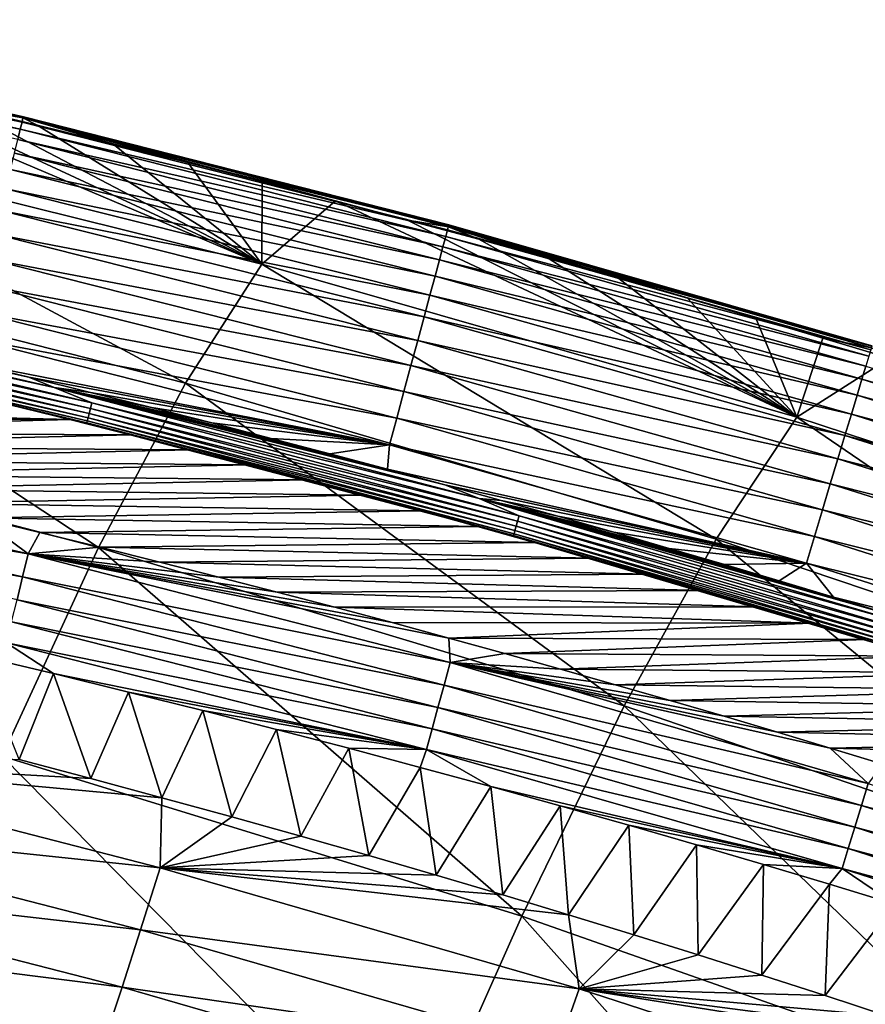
# Model space of a CAD drawing. Header units: millimetres. Extents: x -300 to 300, y -500 to 500.
# Tile 964 of 988: x 123 to 138, y 473 to 490. Entities that reach past the tile are written whole.
import ezdxf

# ---------------------------------------------------------------- set-up
doc = ezdxf.new("R2010")
doc.units = ezdxf.units.MM
doc.header["$LTSCALE"] = 81.481481
for name, color, linetype in [('19', 7, 'CONTINUOUS'), ('23', 7, 'CONTINUOUS'), ('26', 7, 'CONTINUOUS'), ('27', 7, 'CONTINUOUS'), ('29', 7, 'CONTINUOUS'), ('30', 7, 'CONTINUOUS'), ('32', 7, 'CONTINUOUS')]:
    doc.layers.add(name, color=color, linetype=linetype)

msp = doc.modelspace()

# ---------------------------------------------------------------- linework, layer by layer
at = {"layer": '19', "color": 7, "linetype": 'CONTINUOUS'}
for points in [[(117.217, 488.243, 11.192), (126.987, 485.819, 11.16), (118.928, 489.235, 5.907), (117.217, 488.243, 11.192)], [(118.928, 489.235, 5.907), (126.987, 485.819, 11.16), (120.305, 488.917, 5.92), (118.928, 489.235, 5.907)], [(120.305, 488.917, 5.92), (126.987, 485.819, 11.16), (121.669, 488.595, 5.933), (120.305, 488.917, 5.92)], [(121.669, 488.595, 5.933), (126.987, 485.819, 11.16), (123.018, 488.27, 5.946), (121.669, 488.595, 5.933)], [(125.635, 483.715, 16.68), (117.217, 488.243, 11.192), (115.945, 486.186, 16.729), (125.635, 483.715, 16.68)], [(126.987, 485.819, 11.16), (117.217, 488.243, 11.192), (125.635, 483.715, 16.68), (126.987, 485.819, 11.16)], [(123.018, 488.27, 5.946), (126.987, 485.819, 11.16), (124.355, 487.942, 5.958), (123.018, 488.27, 5.946)], [(124.355, 487.942, 5.958), (126.987, 485.819, 11.16), (125.679, 487.61, 5.971), (124.355, 487.942, 5.958)], [(125.679, 487.61, 5.971), (126.987, 485.819, 11.16), (126.989, 487.274, 5.984), (125.679, 487.61, 5.971)], [(126.989, 487.274, 5.984), (126.987, 485.819, 11.16), (128.282, 486.937, 5.997), (126.989, 487.274, 5.984)], [(126.987, 485.819, 11.16), (136.422, 483.115, 11.127), (128.282, 486.937, 5.997), (126.987, 485.819, 11.16)], [(128.282, 486.937, 5.997), (136.422, 483.115, 11.127), (129.557, 486.597, 6.01), (128.282, 486.937, 5.997)], [(129.557, 486.597, 6.01), (136.422, 483.115, 11.127), (130.814, 486.256, 6.023), (129.557, 486.597, 6.01)], [(124.105, 480.813, 21.885), (115.945, 486.186, 16.729), (114.512, 483.322, 21.95), (124.105, 480.813, 21.885)], [(125.635, 483.715, 16.68), (115.945, 486.186, 16.729), (124.105, 480.813, 21.885), (125.635, 483.715, 16.68)], [(130.814, 486.256, 6.023), (136.422, 483.115, 11.127), (132.056, 485.913, 6.036), (130.814, 486.256, 6.023)], [(134.998, 480.962, 16.628), (126.987, 485.819, 11.16), (125.635, 483.715, 16.68), (134.998, 480.962, 16.628)], [(136.422, 483.115, 11.127), (126.987, 485.819, 11.16), (134.998, 480.962, 16.628), (136.422, 483.115, 11.127)], [(132.056, 485.913, 6.036), (136.422, 483.115, 11.127), (133.283, 485.567, 6.048), (132.056, 485.913, 6.036)], [(133.283, 485.567, 6.048), (136.422, 483.115, 11.127), (134.497, 485.218, 6.061), (133.283, 485.567, 6.048)], [(134.497, 485.218, 6.061), (136.422, 483.115, 11.127), (135.698, 484.867, 6.074), (134.497, 485.218, 6.061)], [(135.698, 484.867, 6.074), (136.422, 483.115, 11.127), (136.885, 484.514, 6.086), (135.698, 484.867, 6.074)], [(136.885, 484.514, 6.086), (136.422, 483.115, 11.127), (138.061, 484.158, 6.099), (136.885, 484.514, 6.086)], [(136.422, 483.115, 11.127), (145.529, 480.121, 11.091), (138.061, 484.158, 6.099), (136.422, 483.115, 11.127)], [(133.379, 478.02, 21.816), (125.635, 483.715, 16.68), (124.105, 480.813, 21.885), (133.379, 478.02, 21.816)], [(134.998, 480.962, 16.628), (125.635, 483.715, 16.68), (133.379, 478.02, 21.816), (134.998, 480.962, 16.628)], [(124.105, 480.813, 21.885), (114.512, 483.322, 21.95), (122.403, 477.13, 26.784), (124.105, 480.813, 21.885)], [(144.038, 477.917, 16.572), (136.422, 483.115, 11.127), (134.998, 480.962, 16.628), (144.038, 477.917, 16.572)], [(145.529, 480.121, 11.091), (136.422, 483.115, 11.127), (144.038, 477.917, 16.572), (145.529, 480.121, 11.091)], [(142.338, 474.935, 21.742), (134.998, 480.962, 16.628), (133.379, 478.02, 21.816), (142.338, 474.935, 21.742)], [(144.038, 477.917, 16.572), (134.998, 480.962, 16.628), (142.338, 474.935, 21.742), (144.038, 477.917, 16.572)], [(131.573, 474.306, 26.7), (124.105, 480.813, 21.885), (122.403, 477.13, 26.784), (131.573, 474.306, 26.7)], [(133.379, 478.02, 21.816), (124.105, 480.813, 21.885), (131.573, 474.306, 26.7), (133.379, 478.02, 21.816)], [(140.435, 471.19, 26.611), (133.379, 478.02, 21.816), (131.573, 474.306, 26.7), (140.435, 471.19, 26.611)], [(142.338, 474.935, 21.742), (133.379, 478.02, 21.816), (140.435, 471.19, 26.611), (142.338, 474.935, 21.742)], [(129.585, 469.839, 31.289), (122.403, 477.13, 26.784), (120.534, 472.686, 31.385), (129.585, 469.839, 31.289)], [(131.573, 474.306, 26.7), (122.403, 477.13, 26.784), (129.585, 469.839, 31.289), (131.573, 474.306, 26.7)], [(138.337, 466.701, 31.186), (131.573, 474.306, 26.7), (129.585, 469.839, 31.289), (138.337, 466.701, 31.186)], [(140.435, 471.19, 26.611), (131.573, 474.306, 26.7), (138.337, 466.701, 31.186), (140.435, 471.19, 26.611)]]:
    msp.add_3dface(points, dxfattribs=at)
at = {"layer": '23', "color": 7, "linetype": 'CONTINUOUS'}
for points in [[(123.306, 478.59, 1.274), (122.701, 477.071, 2.461), (121.964, 478.912, 1.278), (123.306, 478.59, 1.274)], [(123.968, 476.736, 2.471), (122.701, 477.071, 2.461), (123.306, 478.59, 1.274), (123.968, 476.736, 2.471)], [(124.633, 478.264, 1.269), (123.968, 476.736, 2.471), (123.306, 478.59, 1.274), (124.633, 478.264, 1.269)], [(125.218, 476.399, 2.48), (123.968, 476.736, 2.471), (124.633, 478.264, 1.269), (125.218, 476.399, 2.48)], [(125.945, 477.936, 1.265), (125.218, 476.399, 2.48), (124.633, 478.264, 1.269), (125.945, 477.936, 1.265)], [(126.453, 476.06, 2.489), (125.218, 476.399, 2.48), (125.945, 477.936, 1.265), (126.453, 476.06, 2.489)], [(127.24, 477.604, 1.261), (126.453, 476.06, 2.489), (125.945, 477.936, 1.265), (127.24, 477.604, 1.261)], [(127.671, 475.719, 2.498), (126.453, 476.06, 2.489), (127.24, 477.604, 1.261), (127.671, 475.719, 2.498)], [(128.518, 477.271, 1.257), (127.671, 475.719, 2.498), (127.24, 477.604, 1.261), (128.518, 477.271, 1.257)], [(128.873, 475.376, 2.507), (127.671, 475.719, 2.498), (128.518, 477.271, 1.257), (128.873, 475.376, 2.507)], [(129.779, 476.935, 1.253), (128.873, 475.376, 2.507), (128.518, 477.271, 1.257), (129.779, 476.935, 1.253)], [(130.061, 475.031, 2.516), (128.873, 475.376, 2.507), (129.779, 476.935, 1.253), (130.061, 475.031, 2.516)], [(131.022, 476.597, 1.249), (130.061, 475.031, 2.516), (129.779, 476.935, 1.253), (131.022, 476.597, 1.249)], [(131.235, 474.683, 2.524), (130.061, 475.031, 2.516), (131.022, 476.597, 1.249), (131.235, 474.683, 2.524)], [(132.249, 476.256, 1.245), (131.235, 474.683, 2.524), (131.022, 476.597, 1.249), (132.249, 476.256, 1.245)], [(132.397, 474.333, 2.533), (131.235, 474.683, 2.524), (132.249, 476.256, 1.245), (132.397, 474.333, 2.533)], [(133.46, 475.914, 1.241), (132.397, 474.333, 2.533), (132.249, 476.256, 1.245), (133.46, 475.914, 1.241)], [(133.546, 473.98, 2.541), (132.397, 474.333, 2.533), (133.46, 475.914, 1.241), (133.546, 473.98, 2.541)], [(134.656, 475.569, 1.237), (133.546, 473.98, 2.541), (133.46, 475.914, 1.241), (134.656, 475.569, 1.237)], [(134.683, 473.624, 2.549), (133.546, 473.98, 2.541), (134.656, 475.569, 1.237), (134.683, 473.624, 2.549)], [(135.836, 475.222, 1.233), (134.683, 473.624, 2.549), (134.656, 475.569, 1.237), (135.836, 475.222, 1.233)], [(135.809, 473.266, 2.557), (134.683, 473.624, 2.549), (135.836, 475.222, 1.233), (135.809, 473.266, 2.557)], [(137.002, 474.873, 1.229), (135.809, 473.266, 2.557), (135.836, 475.222, 1.233), (137.002, 474.873, 1.229)], [(136.924, 472.905, 2.565), (135.809, 473.266, 2.557), (137.002, 474.873, 1.229), (136.924, 472.905, 2.565)], [(138.154, 474.522, 1.225), (136.924, 472.905, 2.565), (137.002, 474.873, 1.229), (138.154, 474.522, 1.225)], [(138.028, 472.541, 2.573), (136.924, 472.905, 2.565), (138.154, 474.522, 1.225), (138.028, 472.541, 2.573)]]:
    msp.add_3dface(points, dxfattribs=at)
at = {"layer": '26', "color": 7, "linetype": 'CONTINUOUS'}
for points in [[(117.727, 477.083, 3.395), (125.192, 475.162, 3.428), (117.412, 475.977, 4.478), (117.727, 477.083, 3.395)], [(122.701, 477.071, 2.461), (123.968, 476.736, 2.471), (117.727, 477.083, 3.395), (122.701, 477.071, 2.461)], [(123.968, 476.736, 2.471), (125.218, 476.399, 2.48), (117.727, 477.083, 3.395), (123.968, 476.736, 2.471)], [(117.727, 477.083, 3.395), (125.218, 476.399, 2.48), (125.192, 475.162, 3.428), (117.727, 477.083, 3.395)], [(125.218, 476.399, 2.48), (126.453, 476.06, 2.489), (125.192, 475.162, 3.428), (125.218, 476.399, 2.48)], [(117.412, 475.977, 4.478), (124.844, 474.067, 4.484), (117.117, 474.954, 5.651), (117.412, 475.977, 4.478)], [(117.412, 475.977, 4.478), (125.192, 475.162, 3.428), (124.844, 474.067, 4.484), (117.412, 475.977, 4.478)], [(126.453, 476.06, 2.489), (127.671, 475.719, 2.498), (125.192, 475.162, 3.428), (126.453, 476.06, 2.489)], [(127.671, 475.719, 2.498), (128.873, 475.376, 2.507), (125.192, 475.162, 3.428), (127.671, 475.719, 2.498)], [(128.873, 475.376, 2.507), (130.061, 475.031, 2.516), (125.192, 475.162, 3.428), (128.873, 475.376, 2.507)], [(125.192, 475.162, 3.428), (132.581, 473.025, 3.458), (124.844, 474.067, 4.484), (125.192, 475.162, 3.428)], [(130.061, 475.031, 2.516), (131.235, 474.683, 2.524), (125.192, 475.162, 3.428), (130.061, 475.031, 2.516)], [(131.235, 474.683, 2.524), (132.397, 474.333, 2.533), (125.192, 475.162, 3.428), (131.235, 474.683, 2.524)], [(125.192, 475.162, 3.428), (132.397, 474.333, 2.533), (132.581, 473.025, 3.458), (125.192, 475.162, 3.428)], [(117.117, 474.954, 5.651), (124.518, 473.053, 5.631), (116.844, 474.026, 6.906), (117.117, 474.954, 5.651)], [(117.117, 474.954, 5.651), (124.844, 474.067, 4.484), (124.518, 473.053, 5.631), (117.117, 474.954, 5.651)], [(132.397, 474.333, 2.533), (133.546, 473.98, 2.541), (132.581, 473.025, 3.458), (132.397, 474.333, 2.533)], [(116.844, 474.026, 6.906), (124.216, 472.128, 6.857), (116.597, 473.199, 8.228), (116.844, 474.026, 6.906)], [(116.844, 474.026, 6.906), (124.518, 473.053, 5.631), (124.216, 472.128, 6.857), (116.844, 474.026, 6.906)], [(124.844, 474.067, 4.484), (132.2, 471.943, 4.488), (124.518, 473.053, 5.631), (124.844, 474.067, 4.484)], [(124.844, 474.067, 4.484), (132.581, 473.025, 3.458), (132.2, 471.943, 4.488), (124.844, 474.067, 4.484)], [(133.546, 473.98, 2.541), (134.683, 473.624, 2.549), (132.581, 473.025, 3.458), (133.546, 473.98, 2.541)], [(134.683, 473.624, 2.549), (135.809, 473.266, 2.557), (132.581, 473.025, 3.458), (134.683, 473.624, 2.549)], [(116.796, 472.379, 9.596), (116.597, 473.199, 8.228), (123.942, 471.3, 8.152), (116.796, 472.379, 9.596)], [(116.597, 473.199, 8.228), (124.216, 472.128, 6.857), (123.942, 471.3, 8.152), (116.597, 473.199, 8.228)], [(135.809, 473.266, 2.557), (136.924, 472.905, 2.565), (132.581, 473.025, 3.458), (135.809, 473.266, 2.557)], [(124.518, 473.053, 5.631), (131.841, 470.938, 5.607), (124.216, 472.128, 6.857), (124.518, 473.053, 5.631)], [(124.518, 473.053, 5.631), (132.2, 471.943, 4.488), (131.841, 470.938, 5.607), (124.518, 473.053, 5.631)], [(132.581, 473.025, 3.458), (139.891, 470.652, 3.484), (132.2, 471.943, 4.488), (132.581, 473.025, 3.458)], [(136.924, 472.905, 2.565), (138.028, 472.541, 2.573), (132.581, 473.025, 3.458), (136.924, 472.905, 2.565)], [(138.028, 472.541, 2.573), (139.122, 472.174, 2.58), (132.581, 473.025, 3.458), (138.028, 472.541, 2.573)], [(139.122, 472.174, 2.58), (140.205, 471.805, 2.588), (132.581, 473.025, 3.458), (139.122, 472.174, 2.58)], [(132.581, 473.025, 3.458), (140.205, 471.805, 2.588), (139.891, 470.652, 3.484), (132.581, 473.025, 3.458)]]:
    msp.add_3dface(points, dxfattribs=at)
at = {"layer": '27', "color": 7, "linetype": 'CONTINUOUS'}
for points in [[(122.753, 488.325, 4.01), (115.181, 489.893, 3.452), (115.209, 490.025, 3.954), (122.753, 488.325, 4.01)], [(122.77, 488.399, 4.516), (115.209, 490.025, 3.954), (115.226, 490.104, 4.455), (122.77, 488.399, 4.516)], [(122.753, 488.325, 4.01), (115.209, 490.025, 3.954), (122.77, 488.399, 4.516), (122.753, 488.325, 4.01)], [(122.776, 488.421, 5.012), (115.226, 490.104, 4.455), (115.232, 490.133, 4.947), (122.776, 488.421, 5.012)], [(122.77, 488.399, 4.516), (115.226, 490.104, 4.455), (122.776, 488.421, 5.012), (122.77, 488.399, 4.516)], [(115.228, 490.116, 5.422), (122.77, 488.398, 5.49), (115.232, 490.133, 4.947), (115.228, 490.116, 5.422)], [(115.228, 490.116, 5.422), (121.669, 488.595, 5.933), (122.77, 488.398, 5.49), (115.228, 490.116, 5.422)], [(122.77, 488.398, 5.49), (122.776, 488.421, 5.012), (115.232, 490.133, 4.947), (122.77, 488.398, 5.49)], [(122.722, 488.198, 3.502), (115.141, 489.706, 2.956), (115.181, 489.893, 3.452), (122.722, 488.198, 3.502)], [(122.722, 488.198, 3.502), (115.181, 489.893, 3.452), (122.753, 488.325, 4.01), (122.722, 488.198, 3.502)], [(122.678, 488.016, 3), (115.141, 489.706, 2.956), (122.722, 488.198, 3.502), (122.678, 488.016, 3)], [(121.669, 488.595, 5.933), (123.018, 488.27, 5.946), (122.77, 488.398, 5.49), (121.669, 488.595, 5.933)], [(122.77, 488.398, 5.49), (130.275, 486.479, 5.562), (122.776, 488.421, 5.012), (122.77, 488.398, 5.49)], [(130.283, 486.509, 5.081), (122.77, 488.399, 4.516), (122.776, 488.421, 5.012), (130.283, 486.509, 5.081)], [(130.275, 486.479, 5.562), (130.283, 486.509, 5.081), (122.776, 488.421, 5.012), (130.275, 486.479, 5.562)], [(130.261, 486.425, 4.07), (122.722, 488.198, 3.502), (122.753, 488.325, 4.01), (130.261, 486.425, 4.07)], [(130.279, 486.492, 4.581), (122.753, 488.325, 4.01), (122.77, 488.399, 4.516), (130.279, 486.492, 4.581)], [(130.261, 486.425, 4.07), (122.753, 488.325, 4.01), (130.279, 486.492, 4.581), (130.261, 486.425, 4.07)], [(130.279, 486.492, 4.581), (122.77, 488.399, 4.516), (130.283, 486.509, 5.081), (130.279, 486.492, 4.581)], [(123.018, 488.27, 5.946), (124.355, 487.942, 5.958), (122.77, 488.398, 5.49), (123.018, 488.27, 5.946)], [(124.355, 487.942, 5.958), (125.679, 487.61, 5.971), (122.77, 488.398, 5.49), (124.355, 487.942, 5.958)], [(125.679, 487.61, 5.971), (126.989, 487.274, 5.984), (122.77, 488.398, 5.49), (125.679, 487.61, 5.971)], [(126.989, 487.274, 5.984), (128.282, 486.937, 5.997), (122.77, 488.398, 5.49), (126.989, 487.274, 5.984)], [(128.282, 486.937, 5.997), (129.557, 486.597, 6.01), (122.77, 488.398, 5.49), (128.282, 486.937, 5.997)], [(122.77, 488.398, 5.49), (129.557, 486.597, 6.01), (130.275, 486.479, 5.562), (122.77, 488.398, 5.49)], [(130.228, 486.304, 3.556), (122.678, 488.016, 3), (122.722, 488.198, 3.502), (130.228, 486.304, 3.556)], [(130.228, 486.304, 3.556), (122.722, 488.198, 3.502), (130.261, 486.425, 4.07), (130.228, 486.304, 3.556)], [(130.18, 486.126, 3.047), (122.621, 487.778, 2.514), (122.678, 488.016, 3), (130.18, 486.126, 3.047)], [(130.18, 486.126, 3.047), (122.678, 488.016, 3), (130.228, 486.304, 3.556), (130.18, 486.126, 3.047)], [(130.117, 485.892, 2.554), (122.552, 487.487, 2.053), (122.621, 487.778, 2.514), (130.117, 485.892, 2.554)], [(130.117, 485.892, 2.554), (122.621, 487.778, 2.514), (130.18, 486.126, 3.047), (130.117, 485.892, 2.554)], [(130.04, 485.605, 2.086), (122.47, 487.148, 1.627), (122.552, 487.487, 2.053), (130.04, 485.605, 2.086)], [(130.04, 485.605, 2.086), (122.552, 487.487, 2.053), (130.117, 485.892, 2.554), (130.04, 485.605, 2.086)], [(129.949, 485.268, 1.653), (122.378, 486.767, 1.242), (122.47, 487.148, 1.627), (129.949, 485.268, 1.653)], [(129.949, 485.268, 1.653), (122.47, 487.148, 1.627), (130.04, 485.605, 2.086), (129.949, 485.268, 1.653)], [(129.846, 484.888, 1.262), (122.278, 486.35, 0.906), (122.378, 486.767, 1.242), (129.846, 484.888, 1.262)], [(129.846, 484.888, 1.262), (122.378, 486.767, 1.242), (129.949, 485.268, 1.653), (129.846, 484.888, 1.262)], [(129.557, 486.597, 6.01), (130.814, 486.256, 6.023), (130.275, 486.479, 5.562), (129.557, 486.597, 6.01)], [(130.275, 486.479, 5.562), (137.739, 484.34, 5.638), (130.283, 486.509, 5.081), (130.275, 486.479, 5.562)], [(137.75, 484.377, 5.154), (130.279, 486.492, 4.581), (130.283, 486.509, 5.081), (137.75, 484.377, 5.154)], [(137.739, 484.34, 5.638), (137.75, 484.377, 5.154), (130.283, 486.509, 5.081), (137.739, 484.34, 5.638)], [(129.734, 484.472, 0.92), (122.172, 485.908, 0.622), (122.278, 486.35, 0.906), (129.734, 484.472, 0.92)], [(129.734, 484.472, 0.92), (122.278, 486.35, 0.906), (129.846, 484.888, 1.262), (129.734, 484.472, 0.92)], [(137.728, 484.307, 4.134), (130.228, 486.304, 3.556), (130.261, 486.425, 4.07), (137.728, 484.307, 4.134)], [(137.747, 484.368, 4.65), (130.261, 486.425, 4.07), (130.279, 486.492, 4.581), (137.747, 484.368, 4.65)], [(137.728, 484.307, 4.134), (130.261, 486.425, 4.07), (137.747, 484.368, 4.65), (137.728, 484.307, 4.134)], [(130.814, 486.256, 6.023), (132.056, 485.913, 6.036), (130.275, 486.479, 5.562), (130.814, 486.256, 6.023)], [(132.056, 485.913, 6.036), (133.283, 485.567, 6.048), (130.275, 486.479, 5.562), (132.056, 485.913, 6.036)], [(133.283, 485.567, 6.048), (134.497, 485.218, 6.061), (130.275, 486.479, 5.562), (133.283, 485.567, 6.048)], [(134.497, 485.218, 6.061), (135.698, 484.867, 6.074), (130.275, 486.479, 5.562), (134.497, 485.218, 6.061)], [(135.698, 484.867, 6.074), (136.885, 484.514, 6.086), (130.275, 486.479, 5.562), (135.698, 484.867, 6.074)], [(130.275, 486.479, 5.562), (136.885, 484.514, 6.086), (137.739, 484.34, 5.638), (130.275, 486.479, 5.562)], [(137.747, 484.368, 4.65), (130.279, 486.492, 4.581), (137.75, 484.377, 5.154), (137.747, 484.368, 4.65)], [(137.694, 484.191, 3.613), (130.18, 486.126, 3.047), (130.228, 486.304, 3.556), (137.694, 484.191, 3.613)], [(137.694, 484.191, 3.613), (130.228, 486.304, 3.556), (137.728, 484.307, 4.134), (137.694, 484.191, 3.613)], [(137.642, 484.019, 3.097), (130.117, 485.892, 2.554), (130.18, 486.126, 3.047), (137.642, 484.019, 3.097)], [(137.642, 484.019, 3.097), (130.18, 486.126, 3.047), (137.694, 484.191, 3.613), (137.642, 484.019, 3.097)], [(129.615, 484.03, 0.631), (122.061, 485.448, 0.392), (122.172, 485.908, 0.622), (129.615, 484.03, 0.631)], [(129.615, 484.03, 0.631), (122.172, 485.908, 0.622), (129.734, 484.472, 0.92), (129.615, 484.03, 0.631)], [(137.573, 483.79, 2.597), (130.04, 485.605, 2.086), (130.117, 485.892, 2.554), (137.573, 483.79, 2.597)], [(137.573, 483.79, 2.597), (130.117, 485.892, 2.554), (137.642, 484.019, 3.097), (137.573, 483.79, 2.597)], [(137.487, 483.507, 2.122), (129.949, 485.268, 1.653), (130.04, 485.605, 2.086), (137.487, 483.507, 2.122)], [(137.487, 483.507, 2.122), (130.04, 485.605, 2.086), (137.573, 483.79, 2.597), (137.487, 483.507, 2.122)], [(129.491, 483.57, 0.398), (121.949, 484.979, 0.218), (122.061, 485.448, 0.392), (129.491, 483.57, 0.398)], [(129.491, 483.57, 0.398), (122.061, 485.448, 0.392), (129.615, 484.03, 0.631), (129.491, 483.57, 0.398)], [(137.386, 483.172, 1.681), (129.846, 484.888, 1.262), (129.949, 485.268, 1.653), (137.386, 483.172, 1.681)], [(137.386, 483.172, 1.681), (129.949, 485.268, 1.653), (137.487, 483.507, 2.122), (137.386, 483.172, 1.681)], [(129.365, 483.101, 0.221), (121.836, 484.51, 0.096), (121.949, 484.979, 0.218), (129.365, 483.101, 0.221)], [(129.365, 483.101, 0.221), (121.949, 484.979, 0.218), (129.491, 483.57, 0.398), (129.365, 483.101, 0.221)], [(137.272, 482.794, 1.283), (129.734, 484.472, 0.92), (129.846, 484.888, 1.262), (137.272, 482.794, 1.283)], [(137.272, 482.794, 1.283), (129.846, 484.888, 1.262), (137.386, 483.172, 1.681), (137.272, 482.794, 1.283)], [(129.238, 482.631, 0.098), (121.776, 484.09, 0.031), (121.836, 484.51, 0.096), (129.238, 482.631, 0.098)], [(129.238, 482.631, 0.098), (121.836, 484.51, 0.096), (129.365, 483.101, 0.221), (129.238, 482.631, 0.098)], [(137.147, 482.38, 0.935), (129.615, 484.03, 0.631), (129.734, 484.472, 0.92), (137.147, 482.38, 0.935)], [(137.147, 482.38, 0.935), (129.734, 484.472, 0.92), (137.272, 482.794, 1.283), (137.147, 482.38, 0.935)], [(136.885, 484.514, 6.086), (138.061, 484.158, 6.099), (137.739, 484.34, 5.638), (136.885, 484.514, 6.086)], [(122.872, 483.824, 0.031), (121.776, 484.09, 0.031), (129.238, 482.631, 0.098), (122.872, 483.824, 0.031)], [(137.014, 481.938, 0.642), (129.491, 483.57, 0.398), (129.615, 484.03, 0.631), (137.014, 481.938, 0.642)], [(137.014, 481.938, 0.642), (129.615, 484.03, 0.631), (137.147, 482.38, 0.935), (137.014, 481.938, 0.642)], [(145.06, 481.675, 3.15), (137.573, 483.79, 2.597), (137.642, 484.019, 3.097), (145.06, 481.675, 3.15)], [(123.96, 483.555, 0.031), (122.872, 483.824, 0.031), (129.238, 482.631, 0.098), (123.96, 483.555, 0.031)], [(144.984, 481.451, 2.642), (137.487, 483.507, 2.122), (137.573, 483.79, 2.597), (144.984, 481.451, 2.642)], [(144.984, 481.451, 2.642), (137.573, 483.79, 2.597), (145.06, 481.675, 3.15), (144.984, 481.451, 2.642)], [(125.038, 483.285, 0.031), (123.96, 483.555, 0.031), (129.238, 482.631, 0.098), (125.038, 483.285, 0.031)], [(136.875, 481.478, 0.404), (129.365, 483.101, 0.221), (129.491, 483.57, 0.398), (136.875, 481.478, 0.404)], [(136.875, 481.478, 0.404), (129.491, 483.57, 0.398), (137.014, 481.938, 0.642), (136.875, 481.478, 0.404)], [(144.89, 481.172, 2.159), (137.386, 483.172, 1.681), (137.487, 483.507, 2.122), (144.89, 481.172, 2.159)], [(144.89, 481.172, 2.159), (137.487, 483.507, 2.122), (144.984, 481.451, 2.642), (144.89, 481.172, 2.159)], [(126.1, 483.014, 0.031), (125.038, 483.285, 0.031), (129.238, 482.631, 0.098), (126.1, 483.014, 0.031)], [(136.734, 481.01, 0.224), (129.238, 482.631, 0.098), (129.365, 483.101, 0.221), (136.734, 481.01, 0.224)], [(136.734, 481.01, 0.224), (129.365, 483.101, 0.221), (136.875, 481.478, 0.404), (136.734, 481.01, 0.224)], [(144.779, 480.841, 1.71), (137.272, 482.794, 1.283), (137.386, 483.172, 1.681), (144.779, 480.841, 1.71)], [(144.779, 480.841, 1.71), (137.386, 483.172, 1.681), (144.89, 481.172, 2.159), (144.779, 480.841, 1.71)], [(127.148, 482.742, 0.031), (126.1, 483.014, 0.031), (129.238, 482.631, 0.098), (127.148, 482.742, 0.031)], [(128.184, 482.469, 0.031), (127.148, 482.742, 0.031), (129.238, 482.631, 0.098), (128.184, 482.469, 0.031)], [(144.652, 480.466, 1.305), (137.147, 482.38, 0.935), (137.272, 482.794, 1.283), (144.652, 480.466, 1.305)], [(144.652, 480.466, 1.305), (137.272, 482.794, 1.283), (144.779, 480.841, 1.71), (144.652, 480.466, 1.305)], [(129.204, 482.196, 0.031), (128.184, 482.469, 0.031), (129.238, 482.631, 0.098), (129.204, 482.196, 0.031)], [(136.593, 480.541, 0.099), (129.204, 482.196, 0.031), (129.238, 482.631, 0.098), (136.593, 480.541, 0.099)], [(136.593, 480.541, 0.099), (129.238, 482.631, 0.098), (136.734, 481.01, 0.224), (136.593, 480.541, 0.099)], [(144.513, 480.053, 0.951), (137.014, 481.938, 0.642), (137.147, 482.38, 0.935), (144.513, 480.053, 0.951)], [(144.513, 480.053, 0.951), (137.147, 482.38, 0.935), (144.652, 480.466, 1.305), (144.513, 480.053, 0.951)], [(130.211, 481.922, 0.031), (129.204, 482.196, 0.031), (136.593, 480.541, 0.099), (130.211, 481.922, 0.031)], [(131.21, 481.646, 0.031), (130.211, 481.922, 0.031), (136.593, 480.541, 0.099), (131.21, 481.646, 0.031)], [(144.365, 479.613, 0.652), (136.875, 481.478, 0.404), (137.014, 481.938, 0.642), (144.365, 479.613, 0.652)], [(144.365, 479.613, 0.652), (137.014, 481.938, 0.642), (144.513, 480.053, 0.951), (144.365, 479.613, 0.652)], [(132.205, 481.367, 0.031), (131.21, 481.646, 0.031), (136.593, 480.541, 0.099), (132.205, 481.367, 0.031)], [(144.21, 479.154, 0.411), (136.734, 481.01, 0.224), (136.875, 481.478, 0.404), (144.21, 479.154, 0.411)], [(144.21, 479.154, 0.411), (136.875, 481.478, 0.404), (144.365, 479.613, 0.652), (144.21, 479.154, 0.411)], [(133.193, 481.085, 0.031), (132.205, 481.367, 0.031), (136.593, 480.541, 0.099), (133.193, 481.085, 0.031)], [(134.174, 480.801, 0.031), (133.193, 481.085, 0.031), (136.593, 480.541, 0.099), (134.174, 480.801, 0.031)], [(144.053, 478.687, 0.228), (136.593, 480.541, 0.099), (136.734, 481.01, 0.224), (144.053, 478.687, 0.228)], [(144.053, 478.687, 0.228), (136.734, 481.01, 0.224), (144.21, 479.154, 0.411), (144.053, 478.687, 0.228)], [(135.147, 480.515, 0.031), (134.174, 480.801, 0.031), (136.593, 480.541, 0.099), (135.147, 480.515, 0.031)], [(136.113, 480.227, 0.031), (135.147, 480.515, 0.031), (136.593, 480.541, 0.099), (136.113, 480.227, 0.031)], [(137.072, 479.937, 0.031), (136.113, 480.227, 0.031), (136.593, 480.541, 0.099), (137.072, 479.937, 0.031)], [(143.895, 478.219, 0.101), (137.072, 479.937, 0.031), (136.593, 480.541, 0.099), (143.895, 478.219, 0.101)], [(143.895, 478.219, 0.101), (136.593, 480.541, 0.099), (144.053, 478.687, 0.228), (143.895, 478.219, 0.101)], [(138.023, 479.645, 0.031), (137.072, 479.937, 0.031), (143.895, 478.219, 0.101), (138.023, 479.645, 0.031)]]:
    msp.add_3dface(points, dxfattribs=at)
at = {"layer": '29', "color": 7, "linetype": 'CONTINUOUS'}
for points in [[(123.597, 483.074, 0.5), (113.051, 483.338, 0.5), (122.513, 483.341, 0.5), (123.597, 483.074, 0.5)], [(114.211, 483.095, 0.5), (113.051, 483.338, 0.5), (123.597, 483.074, 0.5), (114.211, 483.095, 0.5)], [(115.359, 482.85, 0.5), (114.211, 483.095, 0.5), (123.597, 483.074, 0.5), (115.359, 482.85, 0.5)], [(124.663, 482.807, 0.5), (115.359, 482.85, 0.5), (123.597, 483.074, 0.5), (124.663, 482.807, 0.5)], [(116.495, 482.603, 0.5), (115.359, 482.85, 0.5), (124.663, 482.807, 0.5), (116.495, 482.603, 0.5)], [(125.707, 482.542, 0.5), (116.495, 482.603, 0.5), (124.663, 482.807, 0.5), (125.707, 482.542, 0.5)], [(117.619, 482.355, 0.5), (116.495, 482.603, 0.5), (125.707, 482.542, 0.5), (117.619, 482.355, 0.5)], [(126.747, 482.274, 0.5), (117.619, 482.355, 0.5), (125.707, 482.542, 0.5), (126.747, 482.274, 0.5)], [(118.731, 482.104, 0.5), (117.619, 482.355, 0.5), (126.747, 482.274, 0.5), (118.731, 482.104, 0.5)], [(127.76, 482.008, 0.5), (118.731, 482.104, 0.5), (126.747, 482.274, 0.5), (127.76, 482.008, 0.5)], [(119.832, 481.852, 0.5), (118.731, 482.104, 0.5), (127.76, 482.008, 0.5), (119.832, 481.852, 0.5)], [(128.773, 481.738, 0.5), (119.832, 481.852, 0.5), (127.76, 482.008, 0.5), (128.773, 481.738, 0.5)], [(120.921, 481.597, 0.5), (119.832, 481.852, 0.5), (128.773, 481.738, 0.5), (120.921, 481.597, 0.5)], [(129.787, 481.463, 0.5), (120.921, 481.597, 0.5), (128.773, 481.738, 0.5), (129.787, 481.463, 0.5)], [(122, 481.341, 0.5), (120.921, 481.597, 0.5), (129.787, 481.463, 0.5), (122, 481.341, 0.5)], [(130.792, 481.187, 0.5), (122, 481.341, 0.5), (129.787, 481.463, 0.5), (130.792, 481.187, 0.5)], [(123.069, 481.082, 0.5), (122, 481.341, 0.5), (130.792, 481.187, 0.5), (123.069, 481.082, 0.5)], [(131.794, 480.907, 0.5), (123.069, 481.082, 0.5), (130.792, 481.187, 0.5), (131.794, 480.907, 0.5)], [(124.13, 480.821, 0.5), (123.069, 481.082, 0.5), (131.794, 480.907, 0.5), (124.13, 480.821, 0.5)], [(132.784, 480.626, 0.5), (124.13, 480.821, 0.5), (131.794, 480.907, 0.5), (132.784, 480.626, 0.5)], [(125.182, 480.558, 0.5), (124.13, 480.821, 0.5), (132.784, 480.626, 0.5), (125.182, 480.558, 0.5)], [(133.765, 480.343, 0.5), (125.182, 480.558, 0.5), (132.784, 480.626, 0.5), (133.765, 480.343, 0.5)], [(126.223, 480.294, 0.5), (125.182, 480.558, 0.5), (133.765, 480.343, 0.5), (126.223, 480.294, 0.5)], [(134.738, 480.058, 0.5), (126.223, 480.294, 0.5), (133.765, 480.343, 0.5), (134.738, 480.058, 0.5)], [(127.253, 480.027, 0.5), (126.223, 480.294, 0.5), (134.738, 480.058, 0.5), (127.253, 480.027, 0.5)], [(135.706, 479.771, 0.5), (127.253, 480.027, 0.5), (134.738, 480.058, 0.5), (135.706, 479.771, 0.5)], [(128.272, 479.76, 0.5), (127.253, 480.027, 0.5), (135.706, 479.771, 0.5), (128.272, 479.76, 0.5)], [(136.668, 479.481, 0.5), (128.272, 479.76, 0.5), (135.706, 479.771, 0.5), (136.668, 479.481, 0.5)], [(129.282, 479.49, 0.5), (128.272, 479.76, 0.5), (136.668, 479.481, 0.5), (129.282, 479.49, 0.5)], [(130.283, 479.218, 0.5), (129.282, 479.49, 0.5), (136.668, 479.481, 0.5), (130.283, 479.218, 0.5)], [(137.622, 479.19, 0.5), (130.283, 479.218, 0.5), (136.668, 479.481, 0.5), (137.622, 479.19, 0.5)], [(131.274, 478.945, 0.5), (130.283, 479.218, 0.5), (137.622, 479.19, 0.5), (131.274, 478.945, 0.5)], [(138.568, 478.896, 0.5), (131.274, 478.945, 0.5), (137.622, 479.19, 0.5), (138.568, 478.896, 0.5)], [(132.255, 478.67, 0.5), (131.274, 478.945, 0.5), (138.568, 478.896, 0.5), (132.255, 478.67, 0.5)], [(139.506, 478.601, 0.5), (132.255, 478.67, 0.5), (138.568, 478.896, 0.5), (139.506, 478.601, 0.5)], [(133.227, 478.394, 0.5), (132.255, 478.67, 0.5), (139.506, 478.601, 0.5), (133.227, 478.394, 0.5)], [(140.438, 478.304, 0.5), (133.227, 478.394, 0.5), (139.506, 478.601, 0.5), (140.438, 478.304, 0.5)], [(134.188, 478.117, 0.5), (133.227, 478.394, 0.5), (140.438, 478.304, 0.5), (134.188, 478.117, 0.5)], [(141.362, 478.005, 0.5), (134.188, 478.117, 0.5), (140.438, 478.304, 0.5), (141.362, 478.005, 0.5)], [(135.139, 477.838, 0.5), (134.188, 478.117, 0.5), (141.362, 478.005, 0.5), (135.139, 477.838, 0.5)], [(142.279, 477.704, 0.5), (135.139, 477.838, 0.5), (141.362, 478.005, 0.5), (142.279, 477.704, 0.5)], [(136.082, 477.558, 0.5), (135.139, 477.838, 0.5), (142.279, 477.704, 0.5), (136.082, 477.558, 0.5)], [(143.189, 477.401, 0.5), (136.082, 477.558, 0.5), (142.279, 477.704, 0.5), (143.189, 477.401, 0.5)], [(137.015, 477.276, 0.5), (136.082, 477.558, 0.5), (143.189, 477.401, 0.5), (137.015, 477.276, 0.5)], [(144.091, 477.097, 0.5), (137.015, 477.276, 0.5), (143.189, 477.401, 0.5), (144.091, 477.097, 0.5)], [(137.939, 476.993, 0.5), (137.015, 477.276, 0.5), (144.091, 477.097, 0.5), (137.939, 476.993, 0.5)]]:
    msp.add_3dface(points, dxfattribs=at)
at = {"layer": '30', "color": 7, "linetype": 'CONTINUOUS'}
for points in [[(121.776, 484.09, 0.031), (122.872, 483.824, 0.031), (115.764, 485.394, 0.028), (121.776, 484.09, 0.031)], [(122.872, 483.824, 0.031), (123.317, 483.639, 0.028), (115.764, 485.394, 0.028), (122.872, 483.824, 0.031)], [(123.317, 483.639, 0.028), (116.395, 485.152, 0.042), (115.764, 485.394, 0.028), (123.317, 483.639, 0.028)], [(123.984, 483.369, 0.042), (116.373, 485.054, 0.079), (116.395, 485.152, 0.042), (123.984, 483.369, 0.042)], [(123.984, 483.369, 0.042), (116.395, 485.152, 0.042), (123.317, 483.639, 0.028), (123.984, 483.369, 0.042)], [(123.938, 483.181, 0.138), (116.337, 484.887, 0.216), (116.353, 484.963, 0.138), (123.938, 483.181, 0.138)], [(123.96, 483.271, 0.079), (116.353, 484.963, 0.138), (116.373, 485.054, 0.079), (123.96, 483.271, 0.079)], [(123.938, 483.181, 0.138), (116.353, 484.963, 0.138), (123.96, 483.271, 0.079), (123.938, 483.181, 0.138)], [(123.96, 483.271, 0.079), (116.373, 485.054, 0.079), (123.984, 483.369, 0.042), (123.96, 483.271, 0.079)], [(123.905, 483.05, 0.307), (116.316, 484.796, 0.404), (116.324, 484.831, 0.307), (123.905, 483.05, 0.307)], [(123.896, 483.015, 0.404), (116.945, 484.641, 0.5), (116.316, 484.796, 0.404), (123.896, 483.015, 0.404)], [(123.896, 483.015, 0.404), (116.316, 484.796, 0.404), (123.905, 483.05, 0.307), (123.896, 483.015, 0.404)], [(123.919, 483.106, 0.216), (116.324, 484.831, 0.307), (116.337, 484.887, 0.216), (123.919, 483.106, 0.216)], [(123.905, 483.05, 0.307), (116.324, 484.831, 0.307), (123.919, 483.106, 0.216), (123.905, 483.05, 0.307)], [(123.919, 483.106, 0.216), (116.337, 484.887, 0.216), (123.938, 483.181, 0.138), (123.919, 483.106, 0.216)], [(118.079, 484.385, 0.5), (116.945, 484.641, 0.5), (123.896, 483.015, 0.404), (118.079, 484.385, 0.5)], [(119.201, 484.128, 0.5), (118.079, 484.385, 0.5), (123.896, 483.015, 0.404), (119.201, 484.128, 0.5)], [(120.314, 483.868, 0.5), (119.201, 484.128, 0.5), (123.896, 483.015, 0.404), (120.314, 483.868, 0.5)], [(121.42, 483.605, 0.5), (120.314, 483.868, 0.5), (123.896, 483.015, 0.404), (121.42, 483.605, 0.5)], [(122.872, 483.824, 0.031), (123.96, 483.555, 0.031), (123.317, 483.639, 0.028), (122.872, 483.824, 0.031)], [(122.513, 483.341, 0.5), (121.42, 483.605, 0.5), (123.896, 483.015, 0.404), (122.513, 483.341, 0.5)], [(123.96, 483.555, 0.031), (125.038, 483.285, 0.031), (123.317, 483.639, 0.028), (123.96, 483.555, 0.031)], [(125.038, 483.285, 0.031), (126.1, 483.014, 0.031), (123.317, 483.639, 0.028), (125.038, 483.285, 0.031)], [(126.1, 483.014, 0.031), (127.148, 482.742, 0.031), (123.317, 483.639, 0.028), (126.1, 483.014, 0.031)], [(127.148, 482.742, 0.031), (128.184, 482.469, 0.031), (123.317, 483.639, 0.028), (127.148, 482.742, 0.031)], [(128.184, 482.469, 0.031), (129.204, 482.196, 0.031), (123.317, 483.639, 0.028), (128.184, 482.469, 0.031)], [(129.204, 482.196, 0.031), (130.211, 481.922, 0.031), (123.317, 483.639, 0.028), (129.204, 482.196, 0.031)], [(130.211, 481.922, 0.031), (130.819, 481.678, 0.028), (123.317, 483.639, 0.028), (130.211, 481.922, 0.031)], [(130.819, 481.678, 0.028), (123.984, 483.369, 0.042), (123.317, 483.639, 0.028), (130.819, 481.678, 0.028)], [(123.597, 483.074, 0.5), (122.513, 483.341, 0.5), (123.896, 483.015, 0.404), (123.597, 483.074, 0.5)], [(131.495, 481.28, 0.079), (123.938, 483.181, 0.138), (123.96, 483.271, 0.079), (131.495, 481.28, 0.079)], [(131.522, 481.377, 0.042), (123.96, 483.271, 0.079), (123.984, 483.369, 0.042), (131.522, 481.377, 0.042)], [(131.495, 481.28, 0.079), (123.96, 483.271, 0.079), (131.522, 481.377, 0.042), (131.495, 481.28, 0.079)], [(131.522, 481.377, 0.042), (123.984, 483.369, 0.042), (130.819, 481.678, 0.028), (131.522, 481.377, 0.042)], [(124.663, 482.807, 0.5), (123.597, 483.074, 0.5), (123.896, 483.015, 0.404), (124.663, 482.807, 0.5)], [(131.434, 481.06, 0.307), (123.896, 483.015, 0.404), (123.905, 483.05, 0.307), (131.434, 481.06, 0.307)], [(131.449, 481.116, 0.216), (123.905, 483.05, 0.307), (123.919, 483.106, 0.216), (131.449, 481.116, 0.216)], [(131.434, 481.06, 0.307), (123.905, 483.05, 0.307), (131.449, 481.116, 0.216), (131.434, 481.06, 0.307)], [(131.47, 481.191, 0.138), (123.919, 483.106, 0.216), (123.938, 483.181, 0.138), (131.47, 481.191, 0.138)], [(131.449, 481.116, 0.216), (123.919, 483.106, 0.216), (131.47, 481.191, 0.138), (131.449, 481.116, 0.216)], [(131.47, 481.191, 0.138), (123.938, 483.181, 0.138), (131.495, 481.28, 0.079), (131.47, 481.191, 0.138)], [(131.424, 481.026, 0.404), (124.663, 482.807, 0.5), (123.896, 483.015, 0.404), (131.424, 481.026, 0.404)], [(131.424, 481.026, 0.404), (123.896, 483.015, 0.404), (131.434, 481.06, 0.307), (131.424, 481.026, 0.404)], [(125.707, 482.542, 0.5), (124.663, 482.807, 0.5), (131.424, 481.026, 0.404), (125.707, 482.542, 0.5)], [(126.747, 482.274, 0.5), (125.707, 482.542, 0.5), (131.424, 481.026, 0.404), (126.747, 482.274, 0.5)], [(127.76, 482.008, 0.5), (126.747, 482.274, 0.5), (131.424, 481.026, 0.404), (127.76, 482.008, 0.5)], [(128.773, 481.738, 0.5), (127.76, 482.008, 0.5), (131.424, 481.026, 0.404), (128.773, 481.738, 0.5)], [(130.211, 481.922, 0.031), (131.21, 481.646, 0.031), (130.819, 481.678, 0.028), (130.211, 481.922, 0.031)], [(129.787, 481.463, 0.5), (128.773, 481.738, 0.5), (131.424, 481.026, 0.404), (129.787, 481.463, 0.5)], [(131.21, 481.646, 0.031), (132.205, 481.367, 0.031), (130.819, 481.678, 0.028), (131.21, 481.646, 0.031)], [(132.205, 481.367, 0.031), (133.193, 481.085, 0.031), (130.819, 481.678, 0.028), (132.205, 481.367, 0.031)], [(133.193, 481.085, 0.031), (134.174, 480.801, 0.031), (130.819, 481.678, 0.028), (133.193, 481.085, 0.031)], [(134.174, 480.801, 0.031), (135.147, 480.515, 0.031), (130.819, 481.678, 0.028), (134.174, 480.801, 0.031)], [(135.147, 480.515, 0.031), (136.113, 480.227, 0.031), (130.819, 481.678, 0.028), (135.147, 480.515, 0.031)], [(136.113, 480.227, 0.031), (137.072, 479.937, 0.031), (130.819, 481.678, 0.028), (136.113, 480.227, 0.031)], [(137.072, 479.937, 0.031), (138.023, 479.645, 0.031), (130.819, 481.678, 0.028), (137.072, 479.937, 0.031)], [(138.023, 479.645, 0.031), (138.263, 479.495, 0.028), (130.819, 481.678, 0.028), (138.023, 479.645, 0.031)], [(138.263, 479.495, 0.028), (131.522, 481.377, 0.042), (130.819, 481.678, 0.028), (138.263, 479.495, 0.028)], [(130.792, 481.187, 0.5), (129.787, 481.463, 0.5), (131.424, 481.026, 0.404), (130.792, 481.187, 0.5)], [(138.998, 479.16, 0.042), (131.495, 481.28, 0.079), (131.522, 481.377, 0.042), (138.998, 479.16, 0.042)], [(138.998, 479.16, 0.042), (131.522, 481.377, 0.042), (138.263, 479.495, 0.028), (138.998, 479.16, 0.042)], [(131.794, 480.907, 0.5), (130.792, 481.187, 0.5), (131.424, 481.026, 0.404), (131.794, 480.907, 0.5)], [(138.94, 478.975, 0.138), (131.449, 481.116, 0.216), (131.47, 481.191, 0.138), (138.94, 478.975, 0.138)], [(138.968, 479.064, 0.079), (131.47, 481.191, 0.138), (131.495, 481.28, 0.079), (138.968, 479.064, 0.079)], [(138.94, 478.975, 0.138), (131.47, 481.191, 0.138), (138.968, 479.064, 0.079), (138.94, 478.975, 0.138)], [(138.968, 479.064, 0.079), (131.495, 481.28, 0.079), (138.998, 479.16, 0.042), (138.968, 479.064, 0.079)], [(138.9, 478.845, 0.307), (131.424, 481.026, 0.404), (131.434, 481.06, 0.307), (138.9, 478.845, 0.307)], [(138.889, 478.811, 0.404), (131.794, 480.907, 0.5), (131.424, 481.026, 0.404), (138.889, 478.811, 0.404)], [(138.889, 478.811, 0.404), (131.424, 481.026, 0.404), (138.9, 478.845, 0.307), (138.889, 478.811, 0.404)], [(138.917, 478.901, 0.216), (131.434, 481.06, 0.307), (131.449, 481.116, 0.216), (138.917, 478.901, 0.216)], [(138.9, 478.845, 0.307), (131.434, 481.06, 0.307), (138.917, 478.901, 0.216), (138.9, 478.845, 0.307)], [(138.917, 478.901, 0.216), (131.449, 481.116, 0.216), (138.94, 478.975, 0.138), (138.917, 478.901, 0.216)], [(132.784, 480.626, 0.5), (131.794, 480.907, 0.5), (138.889, 478.811, 0.404), (132.784, 480.626, 0.5)], [(133.765, 480.343, 0.5), (132.784, 480.626, 0.5), (138.889, 478.811, 0.404), (133.765, 480.343, 0.5)], [(134.738, 480.058, 0.5), (133.765, 480.343, 0.5), (138.889, 478.811, 0.404), (134.738, 480.058, 0.5)], [(135.706, 479.771, 0.5), (134.738, 480.058, 0.5), (138.889, 478.811, 0.404), (135.706, 479.771, 0.5)], [(136.668, 479.481, 0.5), (135.706, 479.771, 0.5), (138.889, 478.811, 0.404), (136.668, 479.481, 0.5)], [(137.622, 479.19, 0.5), (136.668, 479.481, 0.5), (138.889, 478.811, 0.404), (137.622, 479.19, 0.5)], [(138.568, 478.896, 0.5), (137.622, 479.19, 0.5), (138.889, 478.811, 0.404), (138.568, 478.896, 0.5)]]:
    msp.add_3dface(points, dxfattribs=at)
at = {"layer": '32', "color": 7, "linetype": 'CONTINUOUS'}
for points in [[(122.863, 480.706, 0.522), (115.257, 482.004, 0.591), (115.347, 482.423, 0.522), (122.863, 480.706, 0.522)], [(122, 481.341, 0.5), (122.863, 480.706, 0.522), (115.347, 482.423, 0.522), (122, 481.341, 0.5)], [(122.763, 480.296, 0.588), (115.168, 481.592, 0.707), (115.257, 482.004, 0.591), (122.763, 480.296, 0.588)], [(122.763, 480.296, 0.588), (115.257, 482.004, 0.591), (122.863, 480.706, 0.522), (122.763, 480.296, 0.588)], [(122.665, 479.893, 0.701), (115.168, 481.592, 0.707), (122.763, 480.296, 0.588), (122.665, 479.893, 0.701)], [(122, 481.341, 0.5), (123.069, 481.082, 0.5), (122.863, 480.706, 0.522), (122, 481.341, 0.5)], [(123.069, 481.082, 0.5), (124.13, 480.821, 0.5), (122.863, 480.706, 0.522), (123.069, 481.082, 0.5)], [(124.13, 480.821, 0.5), (125.182, 480.558, 0.5), (122.863, 480.706, 0.522), (124.13, 480.821, 0.5)], [(130.31, 478.788, 0.521), (122.763, 480.296, 0.588), (122.863, 480.706, 0.522), (130.31, 478.788, 0.521)], [(125.182, 480.558, 0.5), (126.223, 480.294, 0.5), (122.863, 480.706, 0.522), (125.182, 480.558, 0.5)], [(126.223, 480.294, 0.5), (127.253, 480.027, 0.5), (122.863, 480.706, 0.522), (126.223, 480.294, 0.5)], [(127.253, 480.027, 0.5), (128.272, 479.76, 0.5), (122.863, 480.706, 0.522), (127.253, 480.027, 0.5)], [(128.272, 479.76, 0.5), (129.282, 479.49, 0.5), (122.863, 480.706, 0.522), (128.272, 479.76, 0.5)], [(129.282, 479.49, 0.5), (130.283, 479.218, 0.5), (122.863, 480.706, 0.522), (129.282, 479.49, 0.5)], [(130.283, 479.218, 0.5), (130.31, 478.788, 0.521), (122.863, 480.706, 0.522), (130.283, 479.218, 0.5)], [(130.2, 478.387, 0.586), (122.665, 479.893, 0.701), (122.763, 480.296, 0.588), (130.2, 478.387, 0.586)], [(130.2, 478.387, 0.586), (122.763, 480.296, 0.588), (130.31, 478.788, 0.521), (130.2, 478.387, 0.586)], [(130.092, 477.993, 0.695), (122.57, 479.503, 0.857), (122.665, 479.893, 0.701), (130.092, 477.993, 0.695)], [(130.092, 477.993, 0.695), (122.665, 479.893, 0.701), (130.2, 478.387, 0.586), (130.092, 477.993, 0.695)], [(129.988, 477.612, 0.846), (122.481, 479.135, 1.054), (122.57, 479.503, 0.857), (129.988, 477.612, 0.846)], [(129.988, 477.612, 0.846), (122.57, 479.503, 0.857), (130.092, 477.993, 0.695), (129.988, 477.612, 0.846)], [(130.283, 479.218, 0.5), (131.274, 478.945, 0.5), (130.31, 478.788, 0.521), (130.283, 479.218, 0.5)], [(123.306, 478.59, 1.274), (121.964, 478.912, 1.278), (122.481, 479.135, 1.054), (123.306, 478.59, 1.274)], [(129.888, 477.251, 1.037), (123.306, 478.59, 1.274), (122.481, 479.135, 1.054), (129.888, 477.251, 1.037)], [(129.888, 477.251, 1.037), (122.481, 479.135, 1.054), (129.988, 477.612, 0.846), (129.888, 477.251, 1.037)], [(131.274, 478.945, 0.5), (132.255, 478.67, 0.5), (130.31, 478.788, 0.521), (131.274, 478.945, 0.5)], [(137.683, 476.652, 0.52), (130.2, 478.387, 0.586), (130.31, 478.788, 0.521), (137.683, 476.652, 0.52)], [(132.255, 478.67, 0.5), (133.227, 478.394, 0.5), (130.31, 478.788, 0.521), (132.255, 478.67, 0.5)], [(133.227, 478.394, 0.5), (134.188, 478.117, 0.5), (130.31, 478.788, 0.521), (133.227, 478.394, 0.5)], [(134.188, 478.117, 0.5), (135.139, 477.838, 0.5), (130.31, 478.788, 0.521), (134.188, 478.117, 0.5)], [(135.139, 477.838, 0.5), (136.082, 477.558, 0.5), (130.31, 478.788, 0.521), (135.139, 477.838, 0.5)], [(136.082, 477.558, 0.5), (137.015, 477.276, 0.5), (130.31, 478.788, 0.521), (136.082, 477.558, 0.5)], [(137.015, 477.276, 0.5), (137.683, 476.652, 0.52), (130.31, 478.788, 0.521), (137.015, 477.276, 0.5)], [(124.633, 478.264, 1.269), (123.306, 478.59, 1.274), (129.888, 477.251, 1.037), (124.633, 478.264, 1.269)], [(137.563, 476.262, 0.583), (130.092, 477.993, 0.695), (130.2, 478.387, 0.586), (137.563, 476.262, 0.583)], [(137.563, 476.262, 0.583), (130.2, 478.387, 0.586), (137.683, 476.652, 0.52), (137.563, 476.262, 0.583)], [(125.945, 477.936, 1.265), (124.633, 478.264, 1.269), (129.888, 477.251, 1.037), (125.945, 477.936, 1.265)], [(137.445, 475.877, 0.688), (129.988, 477.612, 0.846), (130.092, 477.993, 0.695), (137.445, 475.877, 0.688)], [(137.445, 475.877, 0.688), (130.092, 477.993, 0.695), (137.563, 476.262, 0.583), (137.445, 475.877, 0.688)], [(127.24, 477.604, 1.261), (125.945, 477.936, 1.265), (129.888, 477.251, 1.037), (127.24, 477.604, 1.261)], [(128.518, 477.271, 1.257), (127.24, 477.604, 1.261), (129.888, 477.251, 1.037), (128.518, 477.271, 1.257)], [(137.33, 475.505, 0.835), (129.888, 477.251, 1.037), (129.988, 477.612, 0.846), (137.33, 475.505, 0.835)], [(137.33, 475.505, 0.835), (129.988, 477.612, 0.846), (137.445, 475.877, 0.688), (137.33, 475.505, 0.835)], [(129.779, 476.935, 1.253), (128.518, 477.271, 1.257), (129.888, 477.251, 1.037), (129.779, 476.935, 1.253)], [(131.022, 476.597, 1.249), (129.779, 476.935, 1.253), (129.888, 477.251, 1.037), (131.022, 476.597, 1.249)], [(137.221, 475.152, 1.019), (131.022, 476.597, 1.249), (129.888, 477.251, 1.037), (137.221, 475.152, 1.019)], [(137.221, 475.152, 1.019), (129.888, 477.251, 1.037), (137.33, 475.505, 0.835), (137.221, 475.152, 1.019)], [(137.015, 477.276, 0.5), (137.939, 476.993, 0.5), (137.683, 476.652, 0.52), (137.015, 477.276, 0.5)], [(144.977, 474.279, 0.519), (137.563, 476.262, 0.583), (137.683, 476.652, 0.52), (144.977, 474.279, 0.519)], [(132.249, 476.256, 1.245), (131.022, 476.597, 1.249), (137.221, 475.152, 1.019), (132.249, 476.256, 1.245)], [(133.46, 475.914, 1.241), (132.249, 476.256, 1.245), (137.221, 475.152, 1.019), (133.46, 475.914, 1.241)], [(144.846, 473.899, 0.58), (137.445, 475.877, 0.688), (137.563, 476.262, 0.583), (144.846, 473.899, 0.58)], [(144.846, 473.899, 0.58), (137.563, 476.262, 0.583), (144.977, 474.279, 0.519), (144.846, 473.899, 0.58)], [(134.656, 475.569, 1.237), (133.46, 475.914, 1.241), (137.221, 475.152, 1.019), (134.656, 475.569, 1.237)], [(144.717, 473.525, 0.682), (137.33, 475.505, 0.835), (137.445, 475.877, 0.688), (144.717, 473.525, 0.682)], [(144.717, 473.525, 0.682), (137.445, 475.877, 0.688), (144.846, 473.899, 0.58), (144.717, 473.525, 0.682)], [(135.836, 475.222, 1.233), (134.656, 475.569, 1.237), (137.221, 475.152, 1.019), (135.836, 475.222, 1.233)], [(144.591, 473.163, 0.823), (137.221, 475.152, 1.019), (137.33, 475.505, 0.835), (144.591, 473.163, 0.823)], [(144.591, 473.163, 0.823), (137.33, 475.505, 0.835), (144.717, 473.525, 0.682), (144.591, 473.163, 0.823)], [(137.002, 474.873, 1.229), (135.836, 475.222, 1.233), (137.221, 475.152, 1.019), (137.002, 474.873, 1.229)], [(138.154, 474.522, 1.225), (137.002, 474.873, 1.229), (137.221, 475.152, 1.019), (138.154, 474.522, 1.225)], [(144.472, 472.818, 1.002), (138.154, 474.522, 1.225), (137.221, 475.152, 1.019), (144.472, 472.818, 1.002)], [(144.472, 472.818, 1.002), (137.221, 475.152, 1.019), (144.591, 473.163, 0.823), (144.472, 472.818, 1.002)]]:
    msp.add_3dface(points, dxfattribs=at)

doc.saveas('drawing.dxf')
